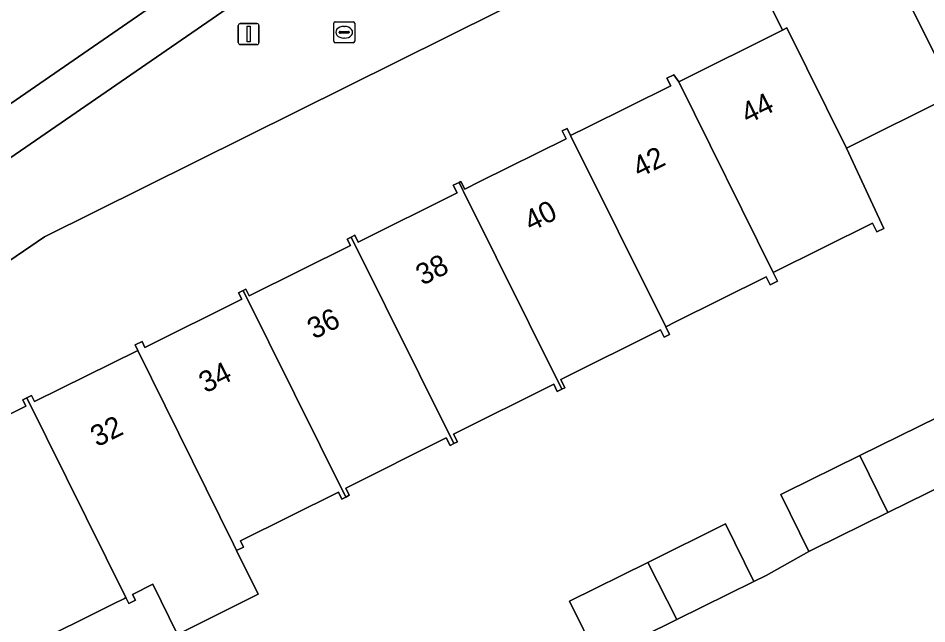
# Model space of a CAD drawing. Extents: x 157793 to 159380, y 380877 to 382313.
# Drawn here: x 158254.58 to 158297.85, y 381426.55 to 381455.37 of the extents above; entities that cross this region are included whole.
import ezdxf

# ---------------------------------------------------------------- set-up
doc = ezdxf.new("R2010")
doc.units = 0
for name, color, linetype in [('IMGEO_Erf', 7, 'Continuous'), ('IMGEO_Lichtmast', 7, 'Continuous'), ('IMGEO_Pand', 7, 'Continuous'), ('IMGEO_Pand_nummerreeks', 7, 'Continuous'), ('IMGEO_Parkeervlak_open', 7, 'Continuous'), ('IMGEO_Rijbaan_lokaal_open', 7, 'Continuous'), ('IMGEO_Rioolput', 7, 'Continuous'), ('IMGEO_Voetpad_open', 7, 'Continuous')]:
    doc.layers.add(name, color=color, linetype=linetype)

msp = doc.modelspace()

# ---------------------------------------------------------------- linework, layer by layer
at = {"layer": 'IMGEO_Erf'}
for points in [[(158311.062, 381472.396), (158255.837, 381444.973), (158247.466, 381439.272)], [(158250.324, 381434.618), (158254.947, 381436.916), (158254.801, 381437.21), (158254.987, 381437.302), (158255.218, 381437.417), (158255.363, 381437.126), (158260.271, 381439.566), (158260.143, 381439.824), (158260.477, 381439.99), (158260.617, 381439.708), (158265.224, 381441.998), (158265.07, 381442.308), (158265.287, 381442.416), (158265.413, 381442.478), (158265.573, 381442.156), (158270.402, 381444.557), (158270.251, 381444.861), (158270.444, 381444.957), (158270.611, 381445.04), (158270.772, 381444.716), (158275.481, 381447.057), (158275.299, 381447.423), (158275.573, 381447.559), (158275.662, 381447.603), (158275.844, 381447.237), (158276.568, 381447.597), (158280.669, 381449.636), (158280.482, 381450.012), (158280.718, 381450.129), (158280.889, 381449.785), (158281.685, 381450.181), (158285.656, 381452.155), (158285.477, 381452.516), (158285.807, 381452.679), (158286.034, 381452.348), (158290.98, 381454.806), (158289.313, 381458.161)], [(158298.932, 381451.623), (158294.03, 381449.186), (158295.802, 381445.369), (158295.468, 381445.203), (158295.261, 381445.62), (158290.537, 381443.272), (158290.744, 381442.855), (158290.389, 381442.679), (158290.199, 381443.062), (158285.881, 381440.916), (158285.415, 381440.684), (158285.595, 381440.321), (158285.344, 381440.196), (158285.174, 381440.539), (158280.415, 381438.173), (158280.607, 381437.786), (158280.467, 381437.717), (158280.254, 381437.611), (158280.085, 381437.952), (158275.316, 381435.581), (158275.497, 381435.216), (158275.329, 381435.133), (158275.145, 381435.041), (158274.968, 381435.398), (158270.175, 381433.015), (158270.347, 381432.668), (158270.176, 381432.583), (158269.99, 381432.491), (158269.826, 381432.822), (158265.159, 381430.502), (158265.308, 381430.205), (158264.979, 381430.041), (158266.014, 381427.958), (158262.173, 381426.05), (158260.989, 381428.433), (158260.026, 381427.955), (158260.162, 381427.681), (158259.849, 381427.526), (158259.713, 381427.8), (158259.643, 381427.765), (158259.11, 381427.5), (158254.943, 381425.429)], [(158282.181, 381424.909), (158280.834, 381427.638), (158284.56, 381429.475), (158288.269, 381431.304), (158289.62, 381428.565), (158290.199, 381428.851), (158292.228, 381429.993), (158290.893, 381432.702), (158290.988, 381432.749), (158291.119, 381432.814), (158294.659, 381434.559), (158298.412, 381436.409)]]:
    msp.add_lwpolyline(points, dxfattribs=at)
at = {"layer": 'IMGEO_Lichtmast'}
for p, q in [((158265.057, 381454.218), (158265.057, 381455.018)), ((158265.057, 381455.018), (158265.057, 381454.218)), ((158265.157, 381455.118), (158265.947, 381455.118)), ((158265.947, 381455.118), (158265.157, 381455.118)), ((158266.047, 381455.018), (158266.047, 381454.218)), ((158266.047, 381454.218), (158266.047, 381455.018)), ((158265.947, 381454.118), (158265.157, 381454.118)), ((158265.157, 381454.118), (158265.947, 381454.118))]:
    msp.add_line(p, q, dxfattribs=at)
msp.add_lwpolyline([(158265.477, 381454.993), (158265.627, 381454.993), (158265.627, 381454.243), (158265.477, 381454.243), (158265.477, 381454.993)], dxfattribs=at)
for centre, start, end in [((158265.157, 381455.018), 90, 180), ((158265.157, 381455.018), 90, 180), ((158265.947, 381455.018), 0, 90), ((158265.947, 381455.018), 360, 90), ((158265.157, 381454.218), 180, 270), ((158265.157, 381454.218), 180, 270), ((158265.947, 381454.218), 270, 0), ((158265.947, 381454.218), 270, 0)]:
    msp.add_arc(centre, 0.1, start, end, dxfattribs=at)
at = {"layer": 'IMGEO_Pand'}
for points in [[(158299.388, 381451.323), (158299.487, 381451.372), (158299.277, 381451.794), (158304.045, 381454.164), (158304.217, 381453.818), (158304.499, 381453.958), (158299.641, 381463.73), (158299.413, 381463.616), (158299.565, 381463.31), (158294.828, 381460.956), (158294.686, 381461.242), (158294.501, 381461.15)], [(158294.501, 381461.15), (158294.349, 381461.075), (158294.491, 381460.788), (158289.826, 381458.469), (158289.677, 381458.77), (158289.355, 381458.61), (158289.525, 381458.267), (158289.313, 381458.161), (158290.98, 381454.806), (158291.183, 381454.907), (158294.03, 381449.186), (158298.932, 381451.623), (158299.142, 381451.201), (158299.388, 381451.323)], [(158290.537, 381443.272), (158295.261, 381445.62), (158295.468, 381445.203), (158295.802, 381445.369), (158294.03, 381449.186), (158291.183, 381454.907), (158290.98, 381454.806), (158286.034, 381452.348)], [(158286.034, 381452.348), (158285.807, 381452.679), (158285.477, 381452.516), (158285.656, 381452.155), (158281.685, 381450.181), (158280.889, 381449.785), (158285.415, 381440.684), (158285.881, 381440.916), (158290.199, 381443.062), (158290.389, 381442.679), (158290.744, 381442.855), (158290.537, 381443.272)], [(158280.889, 381449.785), (158280.718, 381450.129), (158280.482, 381450.012), (158280.669, 381449.636), (158276.568, 381447.597), (158275.844, 381447.237), (158275.662, 381447.603), (158275.573, 381447.559), (158275.755, 381447.193), (158275.785, 381447.132), (158280.467, 381437.717), (158280.607, 381437.786), (158280.415, 381438.173), (158285.174, 381440.539), (158285.344, 381440.196), (158285.595, 381440.321), (158285.415, 381440.684)], [(158275.573, 381447.559), (158275.299, 381447.423), (158275.481, 381447.057), (158270.772, 381444.716), (158270.611, 381445.04), (158270.444, 381444.957), (158275.329, 381435.133), (158275.497, 381435.216), (158275.316, 381435.581), (158280.085, 381437.952), (158280.254, 381437.611), (158280.467, 381437.717), (158275.785, 381447.132), (158275.755, 381447.193)], [(158265.287, 381442.416), (158270.176, 381432.583), (158270.347, 381432.668), (158270.175, 381433.015), (158274.968, 381435.398), (158275.145, 381435.041), (158275.329, 381435.133), (158270.444, 381444.957), (158270.251, 381444.861), (158270.402, 381444.557), (158265.573, 381442.156), (158265.413, 381442.478)], [(158260.271, 381439.566), (158264.829, 381430.342), (158264.979, 381430.041), (158265.308, 381430.205), (158265.159, 381430.502), (158269.826, 381432.822), (158269.99, 381432.491), (158270.176, 381432.583), (158265.287, 381442.416), (158265.07, 381442.308), (158265.224, 381441.998), (158260.617, 381439.708), (158260.477, 381439.99), (158260.143, 381439.824)], [(158260.271, 381439.566), (158255.363, 381437.126), (158255.218, 381437.417), (158254.987, 381437.302), (158259.713, 381427.8), (158259.849, 381427.526), (158260.162, 381427.681), (158260.026, 381427.955), (158260.989, 381428.433), (158262.173, 381426.05), (158266.014, 381427.958), (158264.979, 381430.041), (158264.829, 381430.342)], [(158254.987, 381437.302), (158254.801, 381437.21), (158254.947, 381436.916), (158250.324, 381434.618), (158250.184, 381434.9), (158249.9, 381434.759), (158250.034, 381434.49), (158249.875, 381434.411), (158252.1, 381429.934), (158254.451, 381425.204), (158254.612, 381425.284), (158254.765, 381424.977), (158255.088, 381425.137), (158254.943, 381425.429), (158259.11, 381427.5), (158259.643, 381427.765), (158259.713, 381427.8)], [(158294.659, 381434.559), (158296.003, 381431.854), (158299.704, 381433.679), (158299.747, 381433.7), (158298.412, 381436.409)], [(158294.659, 381434.559), (158291.119, 381432.814), (158290.988, 381432.749), (158290.893, 381432.702), (158292.228, 381429.993), (158292.455, 381430.105), (158296.003, 381431.854)], [(158284.56, 381429.475), (158285.947, 381426.754), (158289.62, 381428.565), (158288.269, 381431.304)], [(158284.56, 381429.475), (158280.834, 381427.638), (158282.181, 381424.909), (158282.648, 381425.127), (158285.947, 381426.754)]]:
    msp.add_lwpolyline(points, close=True, dxfattribs=at)
at = {"layer": 'IMGEO_Parkeervlak_open'}
for points in [[(158302.02, 381483.392), (158298.335, 381481.315), (158294.12, 381478.763), (158290.279, 381476.177), (158238.977, 381440.815), (158233.782, 381437.207)], [(158237.636, 381437.336), (158294.977, 381476.803), (158300.112, 381479.931)]]:
    msp.add_lwpolyline(points, dxfattribs=at)
at = {"layer": 'IMGEO_Rijbaan_lokaal_open'}
msp.add_lwpolyline([(158290.513, 381482.525), (158289.203, 381481.576), (158288.861, 381481.321), (158287.186, 381480.143), (158236.126, 381444.916), (158238.977, 381440.815), (158290.279, 381476.177), (158294.12, 381478.763), (158298.335, 381481.315), (158302.02, 381483.392), (158302.784, 381483.793), (158300.625, 381488.183), (158295.372, 381485.52)], dxfattribs=at)
at = {"layer": 'IMGEO_Rioolput'}
for p, q in [((158269.606, 381454.277), (158269.606, 381455.129)), ((158269.681, 381455.203), (158270.533, 381455.203)), ((158270.094, 381454.983), (158270.119, 381454.983)), ((158270.607, 381455.129), (158270.607, 381454.277)), ((158269.865, 381454.697), (158269.865, 381454.709)), ((158270.303, 381454.66), (158269.905, 381454.66)), ((158269.908, 381454.746), (158270.306, 381454.746)), ((158270.117, 381454.423), (158270.092, 381454.423)), ((158270.349, 381454.709), (158270.349, 381454.697)), ((158270.533, 381454.203), (158269.681, 381454.203))]:
    msp.add_line(p, q, dxfattribs=at)
for points in [[(158269.606, 381454.277), (158269.606, 381455.129)], [(158269.681, 381455.203), (158270.533, 381455.203)], [(158270.607, 381455.129), (158270.607, 381454.277)], [(158270.533, 381454.203), (158269.681, 381454.203)]]:
    msp.add_lwpolyline(points, dxfattribs=at)
for centre, radius, start, end in [((158269.683, 381455.127), 0.0765, 91.552, 178.448), ((158269.683, 381455.127), 0.0765, 91.552, 178.448), ((158270.531, 381455.127), 0.0765, 1.552, 88.448), ((158270.531, 381455.127), 0.0765, 1.552, 88.448), ((158269.905, 381454.706), 0.0403, 85.8775, 175.7526), ((158269.902, 381454.696), 0.0366, 178.938, 274.7102), ((158270.306, 381454.703), 0.043, 264.8664, 352.4533), ((158270.31, 381454.708), 0.0386, 1.7309, 96.639), ((158269.683, 381454.279), 0.0765, 181.552, 268.448), ((158269.683, 381454.279), 0.0765, 181.552, 268.448), ((158270.531, 381454.279), 0.0765, 271.552, 358.448), ((158270.531, 381454.279), 0.0765, 271.552, 358.448)]:
    msp.add_arc(centre, radius, start, end, dxfattribs=at)
for centre, major_axis, ratio, start_param, end_param in [((158270.093, 381454.703), (-0.387, 0.002), 0.722429, 4.712389, 7.853982), ((158270.118, 381454.703), (-0.39, 0.002), 0.717154, 1.570796, 4.712389)]:
    msp.add_ellipse(centre, major_axis=major_axis, ratio=ratio, start_param=start_param, end_param=end_param, dxfattribs=at)
at = {"layer": 'IMGEO_Voetpad_open'}
for points in [[(158300.112, 381479.931), (158294.977, 381476.803), (158237.636, 381437.336)], [(158232.494, 381429.075), (158236.86, 381432.048), (158246.279, 381438.463), (158246.295, 381438.474), (158247.461, 381439.269), (158247.466, 381439.272), (158255.837, 381444.973), (158311.062, 381472.396), (158312.782, 381473.207), (158318.119, 381475.762), (158316.972, 381478.604), (158311.496, 381475.816), (158309.727, 381474.963), (158273.457, 381457.008), (158272.57, 381458.87)], [(158299.704, 381433.679), (158296.003, 381431.854), (158292.455, 381430.105), (158292.228, 381429.993), (158290.199, 381428.851), (158289.62, 381428.565), (158285.947, 381426.754), (158282.648, 381425.127)]]:
    msp.add_lwpolyline(points, dxfattribs=at)

# ---------------------------------------------------------------- texts
at = {"layer": 'IMGEO_Pand_nummerreeks'}
for s, rotation, p in [('44', 26.3893, (158289.319, 381450.321)), ('42', 26.3904, (158284.154, 381447.757)), ('40', 26.3904, (158278.996, 381445.198)), ('38', 26.3904, (158273.832, 381442.636)), ('36', 26.3893, (158268.664, 381440.073)), ('34', 26.3893, (158263.501, 381437.511)), ('32', 26.3904, (158258.336, 381434.947))]:
    msp.add_text(s, height=1, rotation=rotation, dxfattribs=at).set_placement(p)

doc.saveas('drawing.dxf')
